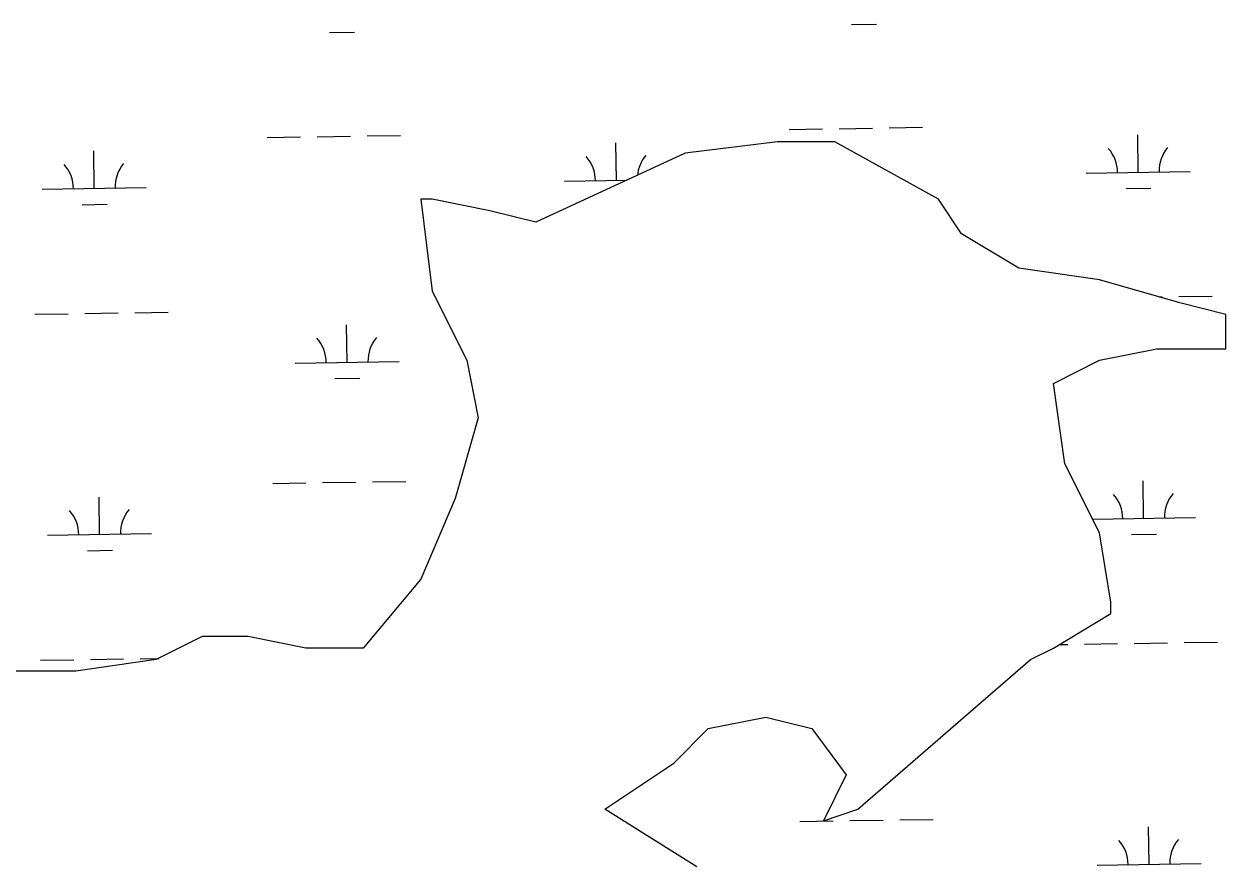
# Model space of a CAD drawing. Extents: x 3823584 to 3861785, y 301729 to 327625.
# Drawn here: x 3840461 to 3841617, y 309276 to 310085 of the extents above; entities that cross this region are included whole.
import ezdxf

# ---------------------------------------------------------------- set-up
doc = ezdxf.new("R2010")
doc.units = 0
doc.layers.add('V-TOPO-SHOR', color=7, linetype='Continuous')
doc.layers.add('V-WETL-SWMP', color=7, linetype='Continuous')

msp = doc.modelspace()

# ---------------------------------------------------------------- linework, layer by layer
at = {"layer": 'V-TOPO-SHOR'}
for p, q in [((3841185.3, 309972), (3841096.8, 309961)), ((3841240.6, 309972), (3841185.3, 309972)), ((3841340.1, 309916.7), (3841240.6, 309972)), ((3841096.8, 309961), (3840953.1, 309894.6)), ((3840853.5, 309916.7), (3840842.5, 309916.7)), ((3840842.5, 309916.7), (3840853.5, 309828.2)), ((3840908.8, 309905.6), (3840853.5, 309916.7)), ((3840953.1, 309894.6), (3840908.8, 309905.6)), ((3841362.2, 309883.5), (3841340.1, 309916.7)), ((3841417.5, 309850.3), (3841362.2, 309883.5)), ((3841494.9, 309839.2), (3841417.5, 309850.3)), ((3841572.3, 309817.1), (3841494.9, 309839.2)), ((3840853.5, 309828.2), (3840886.7, 309761.8)), ((3841616.6, 309806), (3841572.3, 309817.1)), ((3841616.6, 309772.8), (3841616.6, 309806)), ((3841494.9, 309761.8), (3841550.2, 309772.8)), ((3841550.2, 309772.8), (3841616.6, 309772.8)), ((3840886.7, 309761.8), (3840897.8, 309706.4)), ((3841450.7, 309739.6), (3841494.9, 309761.8)), ((3841461.8, 309662.2), (3841450.7, 309739.6)), ((3840897.8, 309706.4), (3840875.7, 309629)), ((3841494.9, 309595.8), (3841461.8, 309662.2)), ((3840875.7, 309629), (3840842.5, 309551.5)), ((3841506, 309529.4), (3841494.9, 309595.8)), ((3840842.5, 309551.5), (3840787.2, 309485.1)), ((3841506, 309518.3), (3841506, 309529.4)), ((3841450.7, 309485.1), (3841506, 309518.3)), ((3840632.4, 309496.2), (3840588.2, 309474.1)), ((3840676.6, 309496.2), (3840632.4, 309496.2)), ((3840731.9, 309485.1), (3840676.6, 309496.2)), ((3840787.2, 309485.1), (3840731.9, 309485.1)), ((3841428.6, 309474.1), (3841450.7, 309485.1)), ((3840588.2, 309474.1), (3840510.7, 309463)), ((3841262.7, 309330.2), (3841428.6, 309474.1)), ((3840510.7, 309463), (3840400.2, 309463)), ((3841118.9, 309407.7), (3841174.2, 309418.7)), ((3841174.2, 309418.7), (3841218.5, 309407.7)), ((3841085.8, 309374.5), (3841118.9, 309407.7)), ((3841218.5, 309407.7), (3841251.6, 309363.4)), ((3841019.4, 309330.2), (3841085.8, 309374.5)), ((3841251.6, 309363.4), (3841229.5, 309319.1)), ((3841107.9, 309274.9), (3841019.4, 309330.2)), ((3841229.5, 309319.1), (3841262.7, 309330.2))]:
    msp.add_line(p, q, dxfattribs=at)
at = {"layer": 'V-WETL-SWMP'}
for p, q in [((3841256.6, 310084.7), (3841280.6, 310085.1)), ((3840754.8, 310077), (3840778.8, 310077.4)), ((3840694.9, 309976.1), (3840726.9, 309976.6)), ((3840742.9, 309976.8), (3840774.9, 309977.3)), ((3840790.9, 309977.5), (3840822.9, 309978)), ((3841196.8, 309983.8), (3841228.8, 309984.3)), ((3841244.8, 309984.5), (3841276.8, 309985)), ((3841292.8, 309985.3), (3841324.8, 309985.8)), ((3841532.3, 309942.5), (3841531.8, 309978.5)), ((3841030.5, 309934.8), (3841029.9, 309970.8)), ((3841185.3, 309972), (3841096.8, 309961)), ((3841240.6, 309972), (3841185.3, 309972)), ((3841340.1, 309916.7), (3841240.6, 309972)), ((3840528.6, 309927.1), (3840528.1, 309963.1)), ((3841096.8, 309961), (3840953.1, 309894.6)), ((3841482.3, 309941.8), (3841582.3, 309943.3)), ((3840980.5, 309934), (3841040.5, 309935)), ((3840478.6, 309926.3), (3840578.6, 309927.8)), ((3841520.6, 309926.9), (3841544.5, 309927.3)), ((3840516.9, 309911.4), (3840540.9, 309911.8)), ((3840853.5, 309916.7), (3840842.5, 309916.7)), ((3840842.5, 309916.7), (3840853.5, 309828.2)), ((3840908.8, 309905.6), (3840853.5, 309916.7)), ((3840953.1, 309894.6), (3840908.8, 309905.6)), ((3841362.2, 309883.5), (3841340.1, 309916.7)), ((3841417.5, 309850.3), (3841362.2, 309883.5)), ((3841494.9, 309839.2), (3841417.5, 309850.3)), ((3841572.3, 309817.1), (3841494.9, 309839.2)), ((3840853.5, 309828.2), (3840886.7, 309761.8)), ((3841552.5, 309822.8), (3841555.3, 309822.8)), ((3841571.3, 309823.1), (3841603.3, 309823.5)), ((3841616.6, 309806), (3841572.3, 309817.1)), ((3840471.6, 309806.1), (3840503.6, 309806.6)), ((3840519.6, 309806.8), (3840551.6, 309807.3)), ((3840567.6, 309807.6), (3840599.6, 309808.1)), ((3841616.6, 309772.8), (3841616.6, 309806)), ((3840771.7, 309760), (3840771.1, 309796)), ((3841494.9, 309761.8), (3841550.2, 309772.8)), ((3841550.2, 309772.8), (3841616.6, 309772.8)), ((3840721.7, 309759.2), (3840821.7, 309760.7)), ((3840886.7, 309761.8), (3840897.8, 309706.4)), ((3841450.7, 309739.6), (3841494.9, 309761.8)), ((3840759.9, 309744.4), (3840783.9, 309744.7)), ((3841461.8, 309662.2), (3841450.7, 309739.6)), ((3840897.8, 309706.4), (3840875.7, 309629)), ((3841494.9, 309595.8), (3841461.8, 309662.2)), ((3840700.1, 309643.4), (3840732.1, 309643.9)), ((3840748.1, 309644.2), (3840780.1, 309644.7)), ((3840796.1, 309644.9), (3840828.1, 309645.4)), ((3841537.4, 309609.9), (3841536.9, 309645.9)), ((3840533.7, 309594.4), (3840533.2, 309630.4)), ((3840875.7, 309629), (3840842.5, 309551.5)), ((3841488.3, 309609.1), (3841587.4, 309610.7)), ((3840483.7, 309593.7), (3840583.7, 309595.2)), ((3841506, 309529.4), (3841494.9, 309595.8)), ((3841525.7, 309594.3), (3841549.7, 309594.7)), ((3840522, 309578.8), (3840546, 309579.2)), ((3840842.5, 309551.5), (3840787.2, 309485.1)), ((3841506, 309518.3), (3841506, 309529.4)), ((3841450.7, 309485.1), (3841506, 309518.3)), ((3840632.4, 309496.2), (3840588.2, 309474.1)), ((3840676.6, 309496.2), (3840632.4, 309496.2)), ((3840731.9, 309485.1), (3840676.6, 309496.2)), ((3841528.4, 309489.7), (3841560.4, 309490.2)), ((3841576.4, 309490.4), (3841608.4, 309490.9)), ((3840787.2, 309485.1), (3840731.9, 309485.1)), ((3841428.6, 309474.1), (3841450.7, 309485.1)), ((3841456.4, 309488.6), (3841464.5, 309488.7)), ((3841480.5, 309488.9), (3841512.4, 309489.4)), ((3840476.8, 309473.5), (3840508.8, 309474)), ((3840588.2, 309474.1), (3840510.7, 309463)), ((3840524.8, 309474.2), (3840556.7, 309474.7)), ((3840572.7, 309474.9), (3840590.5, 309475.2)), ((3841262.7, 309330.2), (3841428.6, 309474.1)), ((3840510.7, 309463), (3840400.2, 309463)), ((3841118.9, 309407.7), (3841174.2, 309418.7)), ((3841174.2, 309418.7), (3841218.5, 309407.7)), ((3841085.8, 309374.5), (3841118.9, 309407.7)), ((3841218.5, 309407.7), (3841251.6, 309363.4)), ((3841019.4, 309330.2), (3841085.8, 309374.5)), ((3841251.6, 309363.4), (3841229.5, 309319.1)), ((3841107.9, 309274.9), (3841019.4, 309330.2)), ((3841229.5, 309319.1), (3841262.7, 309330.2)), ((3841207, 309318.5), (3841239, 309319)), ((3841255, 309319.3), (3841287, 309319.8)), ((3841303, 309320), (3841335, 309320.5)), ((3841542.6, 309277.3), (3841542, 309313.3)), ((3841492.6, 309276.5), (3841592.6, 309278))]:
    msp.add_line(p, q, dxfattribs=at)
for centre, start, end in [((3841477.1, 309942.2), 0.1115, 41.6552), ((3841587.5, 309943.9), 140.1115, 181.6552), ((3840975.2, 309934.4), 0.1115, 41.6552), ((3841085.7, 309936.1), 140.1115, 174.3101), ((3840473.4, 309926.7), 0.1115, 41.6552), ((3840583.8, 309928.4), 140.1115, 181.6552), ((3840716.4, 309759.6), 0.1115, 41.6552), ((3840826.9, 309761.3), 140.1115, 181.6552), ((3841482.2, 309609.5), 0.1115, 41.6552), ((3841592.7, 309611.2), 140.1115, 181.6552), ((3840478.5, 309594), 0.1115, 41.6552), ((3840589, 309595.7), 140.1115, 181.6552), ((3841487.3, 309276.9), 0.1115, 41.6552), ((3841597.8, 309278.6), 140.1115, 181.6552)]:
    msp.add_arc(centre, 35.2, start, end, dxfattribs=at)

doc.saveas('drawing.dxf')
